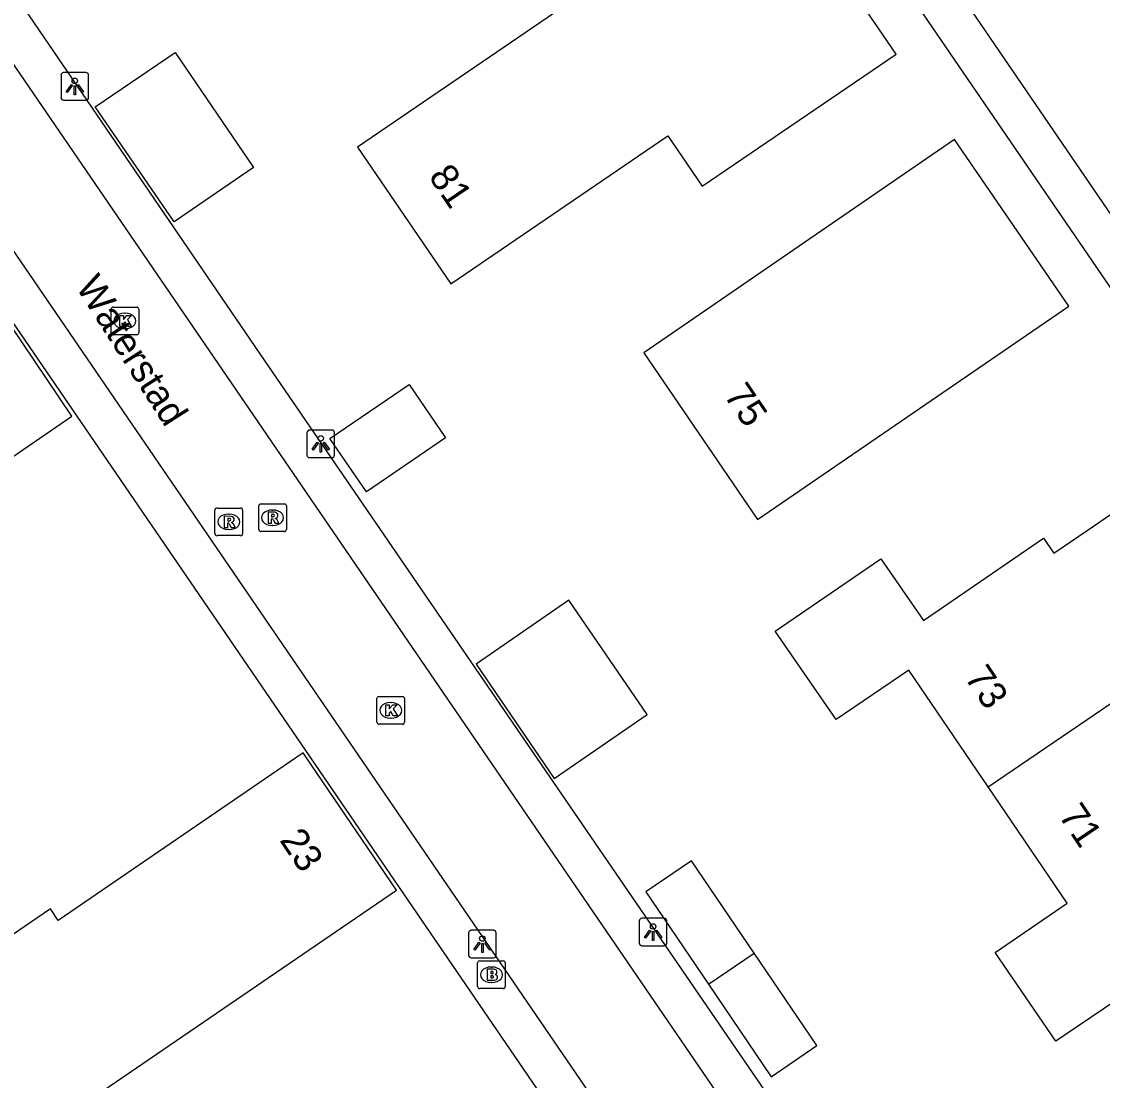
# Model space of a CAD drawing. Extents: x 155275 to 156263, y 382654 to 383635.
# Drawn here: x 155648.73 to 155687.84, y 383358.02 to 383396.34 of the extents above; entities that cross this region are included whole.
import ezdxf

# ---------------------------------------------------------------- set-up
doc = ezdxf.new("R2010")
doc.units = 0
for name, color, linetype in [('IMGEO_Brandkraan', 7, 'Continuous'), ('IMGEO_Kolk', 7, 'Continuous'), ('IMGEO_Lichtpunt', 7, 'Continuous'), ('IMGEO_Openbare_ruimte_label', 7, 'Continuous'), ('IMGEO_Pand', 7, 'Continuous'), ('IMGEO_Pand_nummerreeks', 7, 'Continuous'), ('IMGEO_Rijbaan_lokaal_open', 7, 'Continuous'), ('IMGEO_Rioolput', 7, 'Continuous'), ('IMGEO_Voetpad_open', 7, 'Continuous')]:
    doc.layers.add(name, color=color, linetype=linetype)

msp = doc.modelspace()

# ---------------------------------------------------------------- linework, layer by layer
at = {"layer": 'IMGEO_Brandkraan'}
for p, q in [((155665.23, 383361.42), (155665.23, 383362.272)), ((155665.305, 383362.346), (155666.157, 383362.346)), ((155666.231, 383362.272), (155666.231, 383361.42)), ((155665.718, 383362.126), (155665.743, 383362.126)), ((155665.741, 383361.566), (155665.716, 383361.566)), ((155666.157, 383361.346), (155665.305, 383361.346))]:
    msp.add_line(p, q, dxfattribs=at)
for points in [[(155665.23, 383361.42), (155665.23, 383362.272)], [(155665.305, 383362.346), (155666.157, 383362.346)], [(155666.231, 383362.272), (155666.231, 383361.42)], [(155665.578, 383362.046), (155665.578, 383361.646), (155665.791, 383361.646)], [(155665.809, 383362.046), (155665.578, 383362.046)], [(155665.757, 383361.965), (155665.703, 383361.965), (155665.703, 383361.889)], [(155665.703, 383361.889), (155665.756, 383361.889)], [(155665.765, 383361.813), (155665.703, 383361.813), (155665.703, 383361.732)], [(155665.703, 383361.732), (155665.765, 383361.732)], [(155666.157, 383361.346), (155665.305, 383361.346)]]:
    msp.add_lwpolyline(points, dxfattribs=at)
for centre, radius, start, end in [((155665.307, 383362.27), 0.0765, 91.552, 178.448), ((155665.307, 383362.27), 0.0765, 91.552, 178.448), ((155666.155, 383362.27), 0.0765, 1.552, 88.448), ((155666.155, 383362.27), 0.0765, 1.552, 88.448), ((155665.758, 383361.927), 0.0379, 267.8285, 90.9355), ((155665.813, 383361.901), 0.145, 59.4692, 91.5367), ((155665.838, 383361.948), 0.0922, 285.5137, 58.1501), ((155665.843, 383361.756), 0.105, 301.3115, 78.989), ((155665.766, 383361.772), 0.0404, 269.8759, 90.5077), ((155665.797, 383361.897), 0.251, 268.6676, 293.5347), ((155665.307, 383361.422), 0.0765, 181.552, 268.448), ((155665.307, 383361.422), 0.0765, 181.552, 268.448), ((155666.155, 383361.422), 0.0765, 271.552, 358.448), ((155666.155, 383361.422), 0.0765, 271.552, 358.448)]:
    msp.add_arc(centre, radius, start, end, dxfattribs=at)
for centre, major_axis, ratio, start_param, end_param in [((155665.717, 383361.846), (-0.387, 0.002), 0.722429, 4.712389, 7.853982), ((155665.742, 383361.846), (-0.39, 0.002), 0.717154, 1.570796, 4.712389)]:
    msp.add_ellipse(centre, major_axis=major_axis, ratio=ratio, start_param=start_param, end_param=end_param, dxfattribs=at)
at = {"layer": 'IMGEO_Kolk'}
for p, q in [((155651.964, 383385.082), (155651.964, 383385.934)), ((155652.039, 383386.008), (155652.891, 383386.008)), ((155652.452, 383385.788), (155652.477, 383385.788)), ((155652.965, 383385.934), (155652.965, 383385.082)), ((155652.891, 383385.008), (155652.039, 383385.008)), ((155652.475, 383385.228), (155652.45, 383385.228)), ((155661.586, 383370.989), (155661.586, 383371.841)), ((155661.661, 383371.915), (155662.513, 383371.915)), ((155662.074, 383371.695), (155662.099, 383371.695)), ((155662.587, 383371.841), (155662.587, 383370.989)), ((155662.513, 383370.915), (155661.661, 383370.915)), ((155662.097, 383371.135), (155662.072, 383371.135))]:
    msp.add_line(p, q, dxfattribs=at)
for points in [[(155651.964, 383385.082), (155651.964, 383385.934)], [(155652.039, 383386.008), (155652.891, 383386.008)], [(155652.285, 383385.708), (155652.408, 383385.708), (155652.408, 383385.557), (155652.538, 383385.708), (155652.702, 383385.708), (155652.556, 383385.557), (155652.709, 383385.308), (155652.557, 383385.308), (155652.472, 383385.472), (155652.408, 383385.405), (155652.408, 383385.308), (155652.285, 383385.308), (155652.285, 383385.708)], [(155652.965, 383385.934), (155652.965, 383385.082)], [(155652.891, 383385.008), (155652.039, 383385.008)], [(155661.586, 383370.989), (155661.586, 383371.841)], [(155661.661, 383371.915), (155662.513, 383371.915)], [(155662.587, 383371.841), (155662.587, 383370.989)], [(155661.907, 383371.615), (155662.03, 383371.615), (155662.03, 383371.464), (155662.16, 383371.615), (155662.324, 383371.615), (155662.178, 383371.464), (155662.331, 383371.215), (155662.179, 383371.215), (155662.094, 383371.379), (155662.03, 383371.312), (155662.03, 383371.215), (155661.907, 383371.215), (155661.907, 383371.615)], [(155662.513, 383370.915), (155661.661, 383370.915)]]:
    msp.add_lwpolyline(points, dxfattribs=at)
for centre, start, end in [((155652.041, 383385.932), 91.552, 178.448), ((155652.041, 383385.932), 91.552, 178.448), ((155652.889, 383385.932), 1.552, 88.448), ((155652.889, 383385.932), 1.552, 88.448), ((155652.041, 383385.084), 181.552, 268.448), ((155652.041, 383385.084), 181.552, 268.448), ((155652.889, 383385.084), 271.552, 358.448), ((155652.889, 383385.084), 271.552, 358.448), ((155661.663, 383371.839), 91.552, 178.448), ((155661.663, 383371.839), 91.552, 178.448), ((155662.511, 383371.839), 1.552, 88.448), ((155662.511, 383371.839), 1.552, 88.448), ((155661.663, 383370.991), 181.552, 268.448), ((155661.663, 383370.991), 181.552, 268.448), ((155662.511, 383370.991), 271.552, 358.448), ((155662.511, 383370.991), 271.552, 358.448)]:
    msp.add_arc(centre, 0.0765, start, end, dxfattribs=at)
for centre, major_axis, ratio, start_param, end_param in [((155652.451, 383385.508), (-0.387, 0.002), 0.722429, 4.712389, 7.853982), ((155652.476, 383385.508), (-0.39, 0.002), 0.717154, 1.570796, 4.712389), ((155662.073, 383371.415), (-0.387, 0.002), 0.722429, 4.712389, 7.853982), ((155662.098, 383371.415), (-0.39, 0.002), 0.717154, 1.570796, 4.712389)]:
    msp.add_ellipse(centre, major_axis=major_axis, ratio=ratio, start_param=start_param, end_param=end_param, dxfattribs=at)
at = {"layer": 'IMGEO_Lichtpunt'}
for p, q in [((155650.152, 383394.399), (155650.152, 383393.592)), ((155650.152, 383394.399), (155650.152, 383393.592)), ((155651.054, 383394.494), (155650.246, 383394.494)), ((155651.054, 383394.494), (155650.246, 383394.494)), ((155651.148, 383393.592), (155651.148, 383394.399)), ((155651.148, 383393.592), (155651.148, 383394.399)), ((155650.246, 383393.498), (155651.054, 383393.498)), ((155650.246, 383393.498), (155651.054, 383393.498)), ((155659.054, 383381.462), (155659.054, 383380.655)), ((155659.054, 383381.462), (155659.054, 383380.655)), ((155659.956, 383381.557), (155659.148, 383381.557)), ((155659.956, 383381.557), (155659.148, 383381.557)), ((155660.05, 383380.655), (155660.05, 383381.462)), ((155660.05, 383380.655), (155660.05, 383381.462)), ((155659.148, 383380.561), (155659.956, 383380.561)), ((155659.148, 383380.561), (155659.956, 383380.561)), ((155671.983, 383363.892), (155671.175, 383363.892)), ((155671.983, 383363.892), (155671.175, 383363.892)), ((155665.806, 383363.454), (155664.998, 383363.454)), ((155665.806, 383363.454), (155664.998, 383363.454)), ((155671.081, 383363.797), (155671.081, 383362.99)), ((155671.081, 383363.797), (155671.081, 383362.99)), ((155672.077, 383362.99), (155672.077, 383363.797)), ((155672.077, 383362.99), (155672.077, 383363.797)), ((155664.904, 383363.359), (155664.904, 383362.552)), ((155664.904, 383363.359), (155664.904, 383362.552)), ((155665.9, 383362.552), (155665.9, 383363.359)), ((155665.9, 383362.552), (155665.9, 383363.359)), ((155671.175, 383362.896), (155671.983, 383362.896)), ((155671.175, 383362.896), (155671.983, 383362.896)), ((155664.998, 383362.458), (155665.806, 383362.458)), ((155664.998, 383362.458), (155665.806, 383362.458))]:
    msp.add_line(p, q, dxfattribs=at)
for points in [[(155650.526, 383394.063), (155650.565, 383394.035), (155650.377, 383393.773), (155650.339, 383393.8), (155650.526, 383394.063)], [(155650.628, 383394.015), (155650.675, 383394.015), (155650.675, 383393.693), (155650.628, 383393.693), (155650.628, 383394.015)], [(155650.738, 383394.035), (155650.776, 383394.062), (155650.963, 383393.8), (155650.924, 383393.772), (155650.738, 383394.035)], [(155659.428, 383381.126), (155659.467, 383381.098), (155659.279, 383380.836), (155659.241, 383380.863), (155659.428, 383381.126)], [(155659.53, 383381.078), (155659.577, 383381.078), (155659.577, 383380.756), (155659.53, 383380.756), (155659.53, 383381.078)], [(155659.64, 383381.098), (155659.678, 383381.125), (155659.865, 383380.863), (155659.826, 383380.835), (155659.64, 383381.098)], [(155671.455, 383363.461), (155671.494, 383363.433), (155671.306, 383363.171), (155671.268, 383363.198), (155671.455, 383363.461)], [(155671.557, 383363.413), (155671.604, 383363.413), (155671.604, 383363.091), (155671.557, 383363.091), (155671.557, 383363.413)], [(155671.667, 383363.433), (155671.705, 383363.46), (155671.892, 383363.198), (155671.853, 383363.17), (155671.667, 383363.433)], [(155665.278, 383363.023), (155665.317, 383362.995), (155665.129, 383362.733), (155665.091, 383362.76), (155665.278, 383363.023)], [(155665.49, 383362.995), (155665.528, 383363.022), (155665.715, 383362.76), (155665.676, 383362.732), (155665.49, 383362.995)], [(155665.38, 383362.975), (155665.427, 383362.975), (155665.427, 383362.653), (155665.38, 383362.653), (155665.38, 383362.975)]]:
    msp.add_lwpolyline(points, dxfattribs=at)
for centre in [(155650.651, 383394.197), (155659.553, 383381.26), (155671.58, 383363.595), (155665.403, 383363.157)]:
    msp.add_circle(centre, 0.0994, dxfattribs=at)
for centre, start, end in [((155650.246, 383394.399), 90, 180), ((155650.246, 383394.399), 90, 180), ((155651.054, 383394.399), 0, 90), ((155651.054, 383394.399), 0, 90), ((155650.246, 383393.592), 180, 270), ((155650.246, 383393.592), 180, 270), ((155651.054, 383393.592), 270, 0), ((155651.054, 383393.592), 270, 360), ((155659.148, 383381.462), 90, 180), ((155659.148, 383381.462), 90, 180), ((155659.956, 383381.462), 0, 90), ((155659.956, 383381.462), 0, 90), ((155659.148, 383380.655), 180, 270), ((155659.148, 383380.655), 180, 270), ((155659.956, 383380.655), 270, 0), ((155659.956, 383380.655), 270, 360), ((155671.175, 383363.797), 90, 180), ((155671.175, 383363.797), 90, 180), ((155671.983, 383363.797), 0, 90), ((155671.983, 383363.797), 0, 90), ((155664.998, 383363.359), 90, 180), ((155664.998, 383363.359), 90, 180), ((155665.806, 383363.359), 0, 90), ((155665.806, 383363.359), 0, 90), ((155671.175, 383362.99), 180, 270), ((155671.175, 383362.99), 180, 270), ((155671.983, 383362.99), 270, 0), ((155671.983, 383362.99), 270, 360), ((155664.998, 383362.552), 180, 270), ((155664.998, 383362.552), 180, 270), ((155665.806, 383362.552), 270, 0), ((155665.806, 383362.552), 270, 360)]:
    msp.add_arc(centre, 0.0946, start, end, dxfattribs=at)
at = {"layer": 'IMGEO_Pand'}
for points in [[(155675.749, 383401.941), (155660.887, 383391.796), (155664.262, 383386.851), (155672.109, 383392.206), (155673.358, 383390.385), (155680.373, 383395.166), (155675.749, 383401.941)], [(155654.245, 383389.095), (155651.394, 383393.258), (155654.285, 383395.225), (155657.124, 383391.055), (155654.245, 383389.095)], [(155682.494, 383392.068), (155671.25, 383384.356), (155675.363, 383378.324), (155686.631, 383386.042), (155682.494, 383392.068)], [(155645.636, 383378.694), (155650.539, 383382.066), (155646.515, 383388.036), (155641.198, 383384.398), (155644.215, 383379.981), (155634.699, 383373.478), (155633.279, 383372.507), (155632.678, 383373.378), (155627.855, 383370.095), (155630.036, 383366.909), (155630.323, 383367.106), (155632.39, 383364.102), (155632.091, 383363.899), (155632.183, 383363.753), (155648.345, 383374.745), (155645.636, 383378.694)], [(155664.07, 383381.278), (155661.206, 383379.32), (155659.882, 383381.255), (155662.749, 383383.21), (155664.07, 383381.278)], [(155683.705, 383368.644), (155680.832, 383372.872), (155678.207, 383371.082), (155676.001, 383374.285), (155679.826, 383376.894), (155681.363, 383374.67), (155685.708, 383377.643), (155686.078, 383377.098), (155687.286, 383377.925), (155690.617, 383380.203), (155693.821, 383375.522)], [(155668.529, 383375.397), (155665.175, 383373.09), (155668.001, 383368.953), (155671.368, 383371.269), (155668.529, 383375.397)], [(155693.821, 383375.522), (155695.296, 383373.366), (155695.031, 383373.186), (155696.707, 383370.712), (155693.642, 383368.618), (155692.452, 383367.806), (155692.81, 383367.255), (155688.46, 383364.27), (155689.99, 383362.038), (155686.157, 383359.44), (155683.96, 383362.652), (155686.568, 383364.436), (155683.705, 383368.644)], [(155683.705, 383368.644), (155693.821, 383375.522)], [(155662.297, 383364.905), (155659.212, 383369.426), (155658.911, 383369.873), (155650.055, 383363.812), (155649.769, 383364.231), (155647.013, 383362.352), (155647.303, 383361.927), (155643.288, 383359.179), (155641.364, 383360.503), (155639.894, 383361.521), (155636.638, 383359.304), (155637.284, 383358.325), (155637.151, 383358.24), (155638.669, 383356.028), (155641.508, 383351.891), (155643.882, 383353.509), (155643.781, 383353.657), (155644.717, 383354.302), (155645.369, 383353.349), (155662.297, 383364.905)], [(155675.238, 383362.624), (155672.969, 383365.966), (155671.314, 383364.843), (155673.584, 383361.5)], [(155673.584, 383361.5), (155675.238, 383362.624)], [(155673.584, 383361.5), (155675.853, 383358.158), (155677.508, 383359.282), (155675.238, 383362.624)]]:
    msp.add_lwpolyline(points, dxfattribs=at)
at = {"layer": 'IMGEO_Rijbaan_lokaal_open'}
for points in [[(155684.569, 383341.975), (155633.677, 383416.365)], [(155630.534, 383414.209), (155681.461, 383339.737)]]:
    msp.add_lwpolyline(points, dxfattribs=at)
at = {"layer": 'IMGEO_Rioolput'}
for p, q in [((155655.799, 383378.737), (155656.651, 383378.737)), ((155657.308, 383377.959), (155657.308, 383378.811)), ((155657.383, 383378.885), (155658.235, 383378.885)), ((155658.309, 383378.811), (155658.309, 383377.959)), ((155655.724, 383377.811), (155655.724, 383378.663)), ((155656.212, 383378.517), (155656.237, 383378.517)), ((155656.725, 383378.663), (155656.725, 383377.811)), ((155657.796, 383378.665), (155657.821, 383378.665)), ((155656.235, 383377.957), (155656.21, 383377.957)), ((155658.235, 383377.885), (155657.383, 383377.885)), ((155657.819, 383378.105), (155657.794, 383378.105)), ((155656.651, 383377.737), (155655.799, 383377.737))]:
    msp.add_line(p, q, dxfattribs=at)
for points in [[(155655.799, 383378.737), (155656.651, 383378.737)], [(155657.308, 383377.959), (155657.308, 383378.811)], [(155657.383, 383378.885), (155658.235, 383378.885)], [(155658.309, 383378.811), (155658.309, 383377.959)], [(155655.724, 383377.811), (155655.724, 383378.663)], [(155656.313, 383378.435), (155656.061, 383378.437), (155656.061, 383378.037)], [(155656.239, 383378.356), (155656.185, 383378.356), (155656.185, 383378.275)], [(155656.185, 383378.275), (155656.237, 383378.275)], [(155656.725, 383378.663), (155656.725, 383377.811)], [(155657.897, 383378.583), (155657.645, 383378.585), (155657.645, 383378.185)], [(155657.645, 383378.185), (155657.769, 383378.185), (155657.769, 383378.347), (155657.78, 383378.347)], [(155657.823, 383378.504), (155657.769, 383378.504), (155657.769, 383378.423)], [(155657.769, 383378.423), (155657.821, 383378.423)], [(155657.827, 383378.318), (155657.898, 383378.185), (155658.038, 383378.185), (155657.973, 383378.311)], [(155656.061, 383378.037), (155656.185, 383378.037), (155656.185, 383378.199), (155656.196, 383378.199)], [(155656.243, 383378.17), (155656.314, 383378.037), (155656.454, 383378.037), (155656.389, 383378.163)], [(155658.235, 383377.885), (155657.383, 383377.885)], [(155656.651, 383377.737), (155655.799, 383377.737)]]:
    msp.add_lwpolyline(points, dxfattribs=at)
for centre, radius, start, end in [((155655.801, 383378.661), 0.0765, 91.552, 178.448), ((155655.801, 383378.661), 0.0765, 91.552, 178.448), ((155656.649, 383378.661), 0.0765, 1.552, 88.448), ((155656.649, 383378.661), 0.0765, 1.552, 88.448), ((155657.385, 383378.809), 0.0765, 91.552, 178.448), ((155657.385, 383378.809), 0.0765, 91.552, 178.448), ((155658.233, 383378.809), 0.0765, 1.552, 88.448), ((155658.233, 383378.809), 0.0765, 1.552, 88.448), ((155656.221, 383378.464), 0.19, 274.7715, 282.9687), ((155656.245, 383378.26), 0.0964, 77.0061, 93.1865), ((155656.259, 383378.317), 0.0378, 276.6634, 79.6772), ((155656.312, 383378.325), 0.109, 350.3612, 89.416), ((155656.31, 383378.325), 0.112, 277.5842, 350.9817), ((155657.779, 383378.294), 0.0533, 26.0293, 88.6989), ((155657.805, 383378.612), 0.19, 274.7715, 282.9687), ((155657.829, 383378.408), 0.0964, 77.0061, 93.1865), ((155657.843, 383378.465), 0.0378, 276.6634, 79.6772), ((155657.896, 383378.473), 0.109, 350.3612, 89.416), ((155657.894, 383378.473), 0.112, 277.5842, 350.9817), ((155657.878, 383378.258), 0.108, 29.5134, 73.7905), ((155656.195, 383378.146), 0.0533, 26.0293, 88.6989), ((155656.294, 383378.11), 0.108, 29.5134, 73.7905), ((155657.385, 383377.961), 0.0765, 181.552, 268.448), ((155657.385, 383377.961), 0.0765, 181.552, 268.448), ((155658.233, 383377.961), 0.0765, 271.552, 358.448), ((155658.233, 383377.961), 0.0765, 271.552, 358.448), ((155655.801, 383377.813), 0.0765, 181.552, 268.448), ((155655.801, 383377.813), 0.0765, 181.552, 268.448), ((155656.649, 383377.813), 0.0765, 271.552, 358.448), ((155656.649, 383377.813), 0.0765, 271.552, 358.448)]:
    msp.add_arc(centre, radius, start, end, dxfattribs=at)
for centre, major_axis, ratio, start_param, end_param in [((155657.795, 383378.385), (-0.387, 0.002), 0.722429, 4.712389, 7.853982), ((155656.211, 383378.237), (-0.387, 0.002), 0.722429, 4.712389, 7.853982), ((155656.236, 383378.237), (-0.39, 0.002), 0.717154, 1.570796, 4.712389), ((155657.82, 383378.385), (-0.39, 0.002), 0.717154, 1.570796, 4.712389)]:
    msp.add_ellipse(centre, major_axis=major_axis, ratio=ratio, start_param=start_param, end_param=end_param, dxfattribs=at)
at = {"layer": 'IMGEO_Voetpad_open'}
for points in [[(155657.022, 383432.185), (155657.299, 383431.777), (155706.87, 383359.32), (155707.917, 383357.778)], [(155671.715, 383413.396), (155689.641, 383387.16), (155697.682, 383392.701), (155680.127, 383418.418), (155674.678, 383414.539), (155674.299, 383415.086), (155671.715, 383413.396)], [(155634.905, 383417.186), (155657.35, 383384.321), (155685.798, 383342.799)], [(155680.25, 383338.906), (155654.839, 383376.063), (155629.299, 383413.395)]]:
    msp.add_lwpolyline(points, dxfattribs=at)

# ---------------------------------------------------------------- texts
at = {"layer": 'IMGEO_Openbare_ruimte_label'}
msp.add_text('Waterstad', height=1, rotation=302.625, dxfattribs=at).set_placement((155650.662, 383386.751))
at = {"layer": 'IMGEO_Pand_nummerreeks'}
for s, rotation, p in [('81', 304.1137, (155663.431, 383390.736)), ('75', 304.0908, (155674.118, 383382.818)), ('73', 303.9991, (155682.827, 383372.609)), ('71', 304.0335, (155686.229, 383367.606)), ('23', 304.108, (155658.04, 383366.714))]:
    msp.add_text(s, height=1, rotation=rotation, dxfattribs=at).set_placement(p)

doc.saveas('drawing.dxf')
